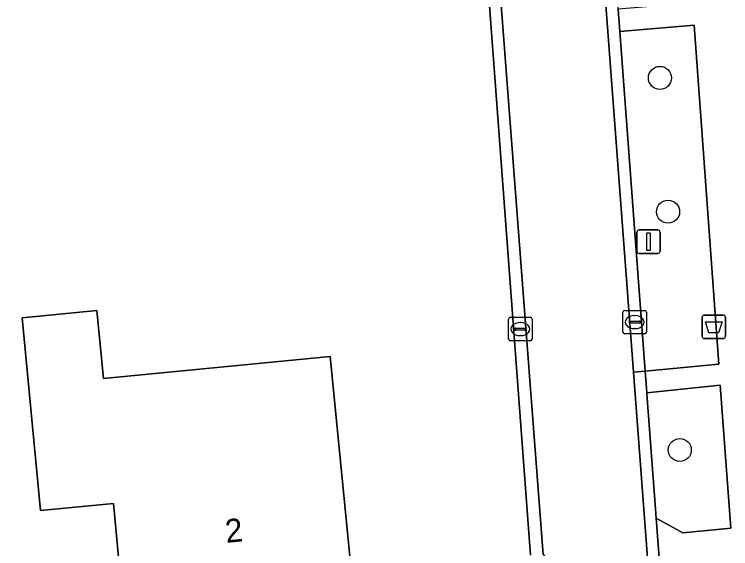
# Model space of a CAD drawing. Extents: x 162661 to 163484, y 380247 to 381230.
# Drawn here: x 163118 to 163148.49, y 380305.06 to 380327.82 of the extents above; entities that cross this region are included whole.
import ezdxf

# ---------------------------------------------------------------- set-up
doc = ezdxf.new("R2010")
doc.units = 0
for name, color, linetype in [('IMGEO_Afvalbak', 7, 'Continuous'), ('IMGEO_Boom', 7, 'Continuous'), ('IMGEO_Erf', 7, 'Continuous'), ('IMGEO_Groenvoorziening', 7, 'Continuous'), ('IMGEO_Kolk', 7, 'Continuous'), ('IMGEO_Lichtmast', 7, 'Continuous'), ('IMGEO_Pand', 7, 'Continuous'), ('IMGEO_Pand_nummerreeks', 7, 'Continuous'), ('IMGEO_Rijbaan_lokaal_gesloten', 7, 'Continuous'), ('IMGEO_Rijbaan_lokaal_open', 7, 'Continuous'), ('IMGEO_Voetpad_open', 7, 'Continuous')]:
    doc.layers.add(name, color=color, linetype=linetype)

msp = doc.modelspace()

# ---------------------------------------------------------------- linework, layer by layer
at = {"layer": 'IMGEO_Afvalbak'}
for p, q in [((163147.276, 380314.107), (163147.276, 380314.907)), ((163147.276, 380314.907), (163147.276, 380314.107)), ((163147.376, 380315.007), (163148.166, 380315.007)), ((163148.166, 380315.007), (163147.376, 380315.007)), ((163148.266, 380314.907), (163148.266, 380314.107)), ((163148.266, 380314.107), (163148.266, 380314.907)), ((163148.166, 380314.007), (163147.376, 380314.007)), ((163147.376, 380314.007), (163148.166, 380314.007))]:
    msp.add_line(p, q, dxfattribs=at)
msp.add_lwpolyline([(163147.419, 380314.721), (163148.123, 380314.721), (163147.974, 380314.251), (163147.568, 380314.251), (163147.419, 380314.721)], dxfattribs=at)
for centre, start, end in [((163147.376, 380314.907), 90, 180), ((163147.376, 380314.907), 90, 180), ((163148.166, 380314.907), 0, 90), ((163148.166, 380314.907), 360, 90), ((163147.376, 380314.107), 180, 270), ((163147.376, 380314.107), 180, 270), ((163148.166, 380314.107), 270, 0), ((163148.166, 380314.107), 270, 0)]:
    msp.add_arc(centre, 0.1, start, end, dxfattribs=at)
at = {"layer": 'IMGEO_Boom'}
for centre in [(163145.48, 380325.111), (163145.828, 380319.409), (163146.327, 380309.262)]:
    msp.add_circle(centre, 0.489, dxfattribs=at)
at = {"layer": 'IMGEO_Erf'}
msp.add_lwpolyline([(163139.978, 380304.779), (163136.519, 380351.021), (163135.092, 380350.931), (163034.276, 380343.853), (163025.928, 380343.278), (163027.147, 380323.267), (163030.282, 380288.461), (163031.404, 380288.568)], dxfattribs=at)
msp.add_lwpolyline([(163122.438, 380304.693), (163122.217, 380306.986), (163119.12, 380306.688), (163118.328, 380314.891), (163121.512, 380315.201), (163121.794, 380312.304), (163131.448, 380313.247), (163132.42, 380303.293), (163122.664, 380302.345)], close=True, dxfattribs=at)
at = {"layer": 'IMGEO_Groenvoorziening'}
for points in [[(163146.94, 380327.36), (163143.776, 380327.092), (163144.858, 380312.613), (163147.986, 380312.918)], [(163148.051, 380312.02), (163144.927, 380311.69), (163144.93, 380311.655), (163145.296, 380306.752), (163145.326, 380306.355), (163146.45, 380305.736), (163148.492, 380305.927)]]:
    msp.add_lwpolyline(points, close=True, dxfattribs=at)
at = {"layer": 'IMGEO_Kolk'}
for p, q in [((163143.983, 380315.208), (163144.835, 380315.208)), ((163139.114, 380314.911), (163139.966, 380314.911)), ((163143.908, 380314.282), (163143.908, 380315.134)), ((163144.396, 380314.988), (163144.421, 380314.988)), ((163144.909, 380315.134), (163144.909, 380314.282)), ((163139.039, 380313.985), (163139.039, 380314.837)), ((163139.527, 380314.691), (163139.552, 380314.691)), ((163140.04, 380314.837), (163140.04, 380313.985)), ((163144.167, 380314.702), (163144.167, 380314.714)), ((163144.605, 380314.665), (163144.207, 380314.665)), ((163144.21, 380314.751), (163144.608, 380314.751)), ((163144.651, 380314.714), (163144.651, 380314.702)), ((163139.298, 380314.405), (163139.298, 380314.417)), ((163139.736, 380314.368), (163139.338, 380314.368)), ((163139.341, 380314.454), (163139.739, 380314.454)), ((163139.782, 380314.417), (163139.782, 380314.405)), ((163144.419, 380314.428), (163144.394, 380314.428)), ((163139.55, 380314.131), (163139.525, 380314.131)), ((163144.835, 380314.208), (163143.983, 380314.208)), ((163139.966, 380313.911), (163139.114, 380313.911))]:
    msp.add_line(p, q, dxfattribs=at)
for points in [[(163143.983, 380315.208), (163144.835, 380315.208)], [(163139.114, 380314.911), (163139.966, 380314.911)], [(163143.908, 380314.282), (163143.908, 380315.134)], [(163144.909, 380315.134), (163144.909, 380314.282)], [(163139.039, 380313.985), (163139.039, 380314.837)], [(163140.04, 380314.837), (163140.04, 380313.985)], [(163144.835, 380314.208), (163143.983, 380314.208)], [(163139.966, 380313.911), (163139.114, 380313.911)]]:
    msp.add_lwpolyline(points, dxfattribs=at)
for centre, radius, start, end in [((163143.985, 380315.132), 0.0765, 91.552, 178.448), ((163143.985, 380315.132), 0.0765, 91.552, 178.448), ((163144.833, 380315.132), 0.0765, 1.552, 88.448), ((163144.833, 380315.132), 0.0765, 1.552, 88.448), ((163139.116, 380314.835), 0.0765, 91.552, 178.448), ((163139.116, 380314.835), 0.0765, 91.552, 178.448), ((163139.964, 380314.835), 0.0765, 1.552, 88.448), ((163139.964, 380314.835), 0.0765, 1.552, 88.448), ((163144.207, 380314.711), 0.0403, 85.8775, 175.7526), ((163144.204, 380314.701), 0.0366, 178.938, 274.7102), ((163144.608, 380314.708), 0.043, 264.8664, 352.4533), ((163144.612, 380314.713), 0.0386, 1.7309, 96.639), ((163139.338, 380314.414), 0.0403, 85.8775, 175.7526), ((163139.335, 380314.404), 0.0366, 178.938, 274.7102), ((163139.739, 380314.411), 0.043, 264.8664, 352.4533), ((163139.743, 380314.416), 0.0386, 1.7309, 96.639), ((163143.985, 380314.284), 0.0765, 181.552, 268.448), ((163143.985, 380314.284), 0.0765, 181.552, 268.448), ((163144.833, 380314.284), 0.0765, 271.552, 358.448), ((163144.833, 380314.284), 0.0765, 271.552, 358.448), ((163139.116, 380313.987), 0.0765, 181.552, 268.448), ((163139.116, 380313.987), 0.0765, 181.552, 268.448), ((163139.964, 380313.987), 0.0765, 271.552, 358.448), ((163139.964, 380313.987), 0.0765, 271.552, 358.448)]:
    msp.add_arc(centre, radius, start, end, dxfattribs=at)
for centre, major_axis, ratio, start_param, end_param in [((163144.395, 380314.708), (-0.387, 0.002), 0.722429, 4.712389, 7.853982), ((163144.42, 380314.708), (-0.39, 0.002), 0.717154, 1.570796, 4.712389), ((163139.526, 380314.411), (-0.387, 0.002), 0.722429, 4.712389, 7.853982), ((163139.551, 380314.411), (-0.39, 0.002), 0.717154, 1.570796, 4.712389)]:
    msp.add_ellipse(centre, major_axis=major_axis, ratio=ratio, start_param=start_param, end_param=end_param, dxfattribs=at)
at = {"layer": 'IMGEO_Lichtmast'}
for p, q in [((163144.497, 380317.732), (163144.497, 380318.532)), ((163144.497, 380318.532), (163144.497, 380317.732)), ((163144.597, 380318.632), (163145.387, 380318.632)), ((163145.387, 380318.632), (163144.597, 380318.632)), ((163145.487, 380318.532), (163145.487, 380317.732)), ((163145.487, 380317.732), (163145.487, 380318.532)), ((163145.387, 380317.632), (163144.597, 380317.632)), ((163144.597, 380317.632), (163145.387, 380317.632))]:
    msp.add_line(p, q, dxfattribs=at)
msp.add_lwpolyline([(163144.917, 380318.507), (163145.067, 380318.507), (163145.067, 380317.757), (163144.917, 380317.757), (163144.917, 380318.507)], dxfattribs=at)
for centre, start, end in [((163144.597, 380318.532), 90, 180), ((163144.597, 380318.532), 90, 180), ((163145.387, 380318.532), 0, 90), ((163145.387, 380318.532), 360, 90), ((163144.597, 380317.732), 180, 270), ((163144.597, 380317.732), 180, 270), ((163145.387, 380317.732), 270, 0), ((163145.387, 380317.732), 270, 0)]:
    msp.add_arc(centre, 0.1, start, end, dxfattribs=at)
at = {"layer": 'IMGEO_Pand'}
msp.add_lwpolyline([(163122.438, 380304.693), (163122.664, 380302.345), (163132.42, 380303.293), (163131.448, 380313.247), (163121.794, 380312.304), (163121.512, 380315.201), (163118.328, 380314.891), (163119.12, 380306.688), (163122.217, 380306.986)], close=True, dxfattribs=at)
at = {"layer": 'IMGEO_Rijbaan_lokaal_gesloten'}
msp.add_lwpolyline([(163136.897, 380352.19), (163140.509, 380304.804), (163145.361, 380299.205), (163144.354, 380312.576), (163140.765, 380360.258), (163137.475, 380403.162), (163135.931, 380423.629), (163134.3, 380425.026)], dxfattribs=at)
at = {"layer": 'IMGEO_Rijbaan_lokaal_open'}
for points in [[(163135.931, 380423.629), (163137.475, 380403.162), (163140.765, 380360.258), (163144.354, 380312.576), (163144.858, 380312.613), (163143.776, 380327.092), (163143.705, 380328.045), (163143.26, 380333.996), (163142.987, 380337.579)], [(163136.296, 380352.778), (163136.436, 380352.147), (163136.519, 380351.021), (163139.978, 380304.779)], [(163140.509, 380304.804), (163136.897, 380352.19)], [(163145.856, 380299.256), (163145.326, 380306.355), (163145.296, 380306.752), (163144.93, 380311.655), (163144.927, 380311.69), (163144.858, 380312.613), (163144.354, 380312.576), (163145.361, 380299.205)]]:
    msp.add_lwpolyline(points, dxfattribs=at)
at = {"layer": 'IMGEO_Voetpad_open'}
msp.add_lwpolyline([(163147.688, 380347.017), (163144.662, 380387.12), (163144.279, 380391.558), (163142.283, 380391.415), (163142.548, 380386.928), (163143.52, 380374.274), (163145.542, 380346.659), (163145.702, 380344.371), (163146.161, 380337.725), (163146.382, 380334.519), (163146.812, 380328.289), (163143.705, 380328.045), (163143.776, 380327.092), (163146.94, 380327.36), (163147.986, 380312.918), (163144.858, 380312.613), (163144.927, 380311.69), (163148.051, 380312.02), (163148.492, 380305.927), (163146.45, 380305.736), (163145.326, 380306.355), (163145.856, 380299.256)], dxfattribs=at)

# ---------------------------------------------------------------- texts
at = {"layer": 'IMGEO_Pand_nummerreeks'}
msp.add_text('2', height=1, rotation=5.5501, dxfattribs=at).set_placement((163127.023, 380305.3))

doc.saveas('drawing.dxf')
